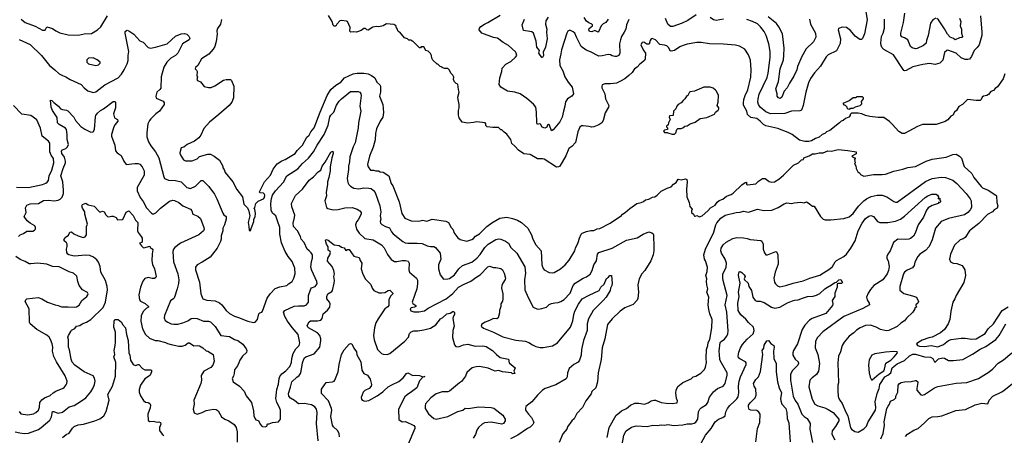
# Model space of a CAD drawing. Extents: x 1678759 to 1859541, y 384609 to 522867.
# Tile 435 of 466: x 1787910 to 1799766, y 493702 to 498707. Entities that reach past the tile are written whole.
import ezdxf

# ---------------------------------------------------------------- set-up
doc = ezdxf.new("R2010")
doc.units = 0

msp = doc.modelspace()

# ---------------------------------------------------------------- linework, layer by layer
at = {"layer": '0CON20XD'}
for points in [[(1798099, 498805), (1798116, 498705), (1798083, 498535), (1798060, 498480), (1798045, 498468), (1798025, 498469), (1797970, 498510), (1797915, 498579), (1797865, 498614), (1797813, 498617), (1797769, 498601), (1797764, 498585), (1797792, 498475), (1797791, 498419), (1797746, 498334), (1797645, 498286), (1797619, 498261), (1797554, 498146), (1797481, 498069), (1797433, 497997), (1797407, 497945), (1797374, 497835), (1797344, 497675), (1797322, 497619), (1797305, 497610), (1797205, 497606), (1797121, 497579), (1796952, 497575), (1796895, 497597), (1796825, 497655), (1796806, 497684), (1796798, 497715), (1796800, 497755), (1796815, 497809), (1796910, 498010), (1796924, 498065), (1796945, 498250), (1796945, 498325), (1796930, 498415), (1796900, 498515), (1796873, 498565), (1796831, 498621), (1796795, 498656), (1796735, 498687), (1796665, 498708)], [(1798940, 498725), (1798903, 498707), (1798876, 498665), (1798850, 498515), (1798828, 498455), (1798825, 498424), (1798793, 498397), (1798715, 498360), (1798695, 498358), (1798658, 498368), (1798635, 498383), (1798605, 498465), (1798565, 498489), (1798531, 498501), (1798521, 498515), (1798518, 498545), (1798550, 498675), (1798569, 498785)], [(1787928, 498715), (1787976, 498675), (1788095, 498631), (1788185, 498582), (1788215, 498583), (1788235, 498622), (1788305, 498601), (1788345, 498572), (1788395, 498550), (1788495, 498526), (1788612, 498522), (1788685, 498537), (1788775, 498541), (1788845, 498584), (1788885, 498622), (1788966, 498755)], [(1790338, 498708), (1790326, 498654), (1790293, 498603), (1790283, 498575), (1790286, 498534), (1790274, 498445), (1790258, 498385), (1790239, 498351), (1790186, 498294), (1790100, 498235), (1790054, 498156), (1790025, 498130), (1790022, 498115), (1790040, 498100), (1790047, 498085), (1790044, 498036), (1790051, 498015), (1790042, 497985), (1790050, 497975), (1790085, 497958), (1790132, 497902), (1790185, 497889), (1790215, 497892), (1790261, 497909), (1790365, 497977), (1790395, 497987), (1790447, 497987), (1790462, 497975), (1790489, 497905), (1790484, 497765), (1790464, 497715), (1790431, 497675), (1790309, 497565), (1790197, 497475), (1790129, 497395), (1790089, 497315), (1790065, 497283), (1790015, 497244), (1789926, 497204), (1789888, 497172), (1789855, 497162), (1789839, 497105), (1789842, 497082), (1789881, 497021), (1789905, 497006), (1789986, 497006), (1790045, 497032), (1790075, 497060), (1790175, 497089), (1790206, 497086), (1790253, 497065), (1790314, 497014), (1790357, 496945), (1790357, 496925), (1790373, 496903), (1790385, 496865), (1790476, 496756), (1790524, 496664), (1790594, 496574), (1790608, 496485), (1790648, 496445), (1790666, 496416), (1790682, 496345), (1790661, 496265), (1790667, 496217)], [(1794765, 497419), (1794695, 497430), (1794673, 497427), (1794655, 497413), (1794631, 497355), (1794601, 497229), (1794558, 497182), (1794522, 497155), (1794484, 497066), (1794414, 496945), (1794398, 496935), (1794375, 496933), (1794225, 497026), (1794205, 497032), (1794145, 497032), (1794055, 497084), (1793982, 497092), (1793914, 497134), (1793873, 497185), (1793835, 497218), (1793822, 497265), (1793775, 497330), (1793742, 497352), (1793715, 497380), (1793702, 497382), (1793675, 497410), (1793605, 497410), (1793538, 497418), (1793523, 497433), (1793522, 497455), (1793513, 497467), (1793415, 497478), (1793375, 497468), (1793305, 497461), (1793238, 497475), (1793203, 497525), (1793194, 497556), (1793194, 497615), (1793203, 497645), (1793203, 497685), (1793188, 497745), (1793187, 497775), (1793202, 497835), (1793192, 497865), (1793185, 497930), (1793165, 497940), (1793145, 497960), (1793132, 497985), (1793138, 498015), (1793125, 498040), (1793100, 498065), (1793085, 498100), (1793065, 498120), (1793025, 498118), (1792995, 498130), (1792985, 498140), (1792972, 498142), (1792945, 498170), (1792935, 498170), (1792885, 498220), (1792872, 498245), (1792870, 498275), (1792855, 498300), (1792827, 498327), (1792800, 498335), (1792775, 498380), (1792745, 498380), (1792735, 498370), (1792725, 498370), (1792645, 498450), (1792635, 498450), (1792625, 498460), (1792595, 498460), (1792578, 498478), (1792545, 498490), (1792488, 498558), (1792475, 498560), (1792462, 498572), (1792460, 498595), (1792448, 498608), (1792438, 498638), (1792425, 498640), (1792415, 498650), (1792325, 498658), (1792287, 498633), (1792235, 498622), (1792205, 498627), (1792163, 498617), (1792105, 498583), (1792090, 498585), (1792072, 498602), (1792055, 498602), (1792022, 498578), (1791965, 498558), (1791935, 498562), (1791898, 498558), (1791885, 498570), (1791888, 498615), (1791856, 498685), (1791845, 498690), (1791785, 498699), (1791766, 498694), (1791727, 498655), (1791715, 498630), (1791698, 498628), (1791685, 498640), (1791674, 498685), (1791629, 498759)], [(1795245, 498708), (1795216, 498645), (1795208, 498595), (1795189, 498555), (1795155, 498506), (1795143, 498465), (1795133, 498415), (1795136, 498304), (1795125, 498274), (1795097, 498263), (1795075, 498263), (1795045, 498271), (1795022, 498285), (1794995, 498288), (1794925, 498271), (1794885, 498269), (1794782, 498322), (1794732, 498342), (1794672, 498385), (1794614, 498495), (1794596, 498545), (1794575, 498562), (1794535, 498580), (1794511, 498569), (1794497, 498545), (1794435, 498345), (1794425, 498295), (1794408, 498225), (1794415, 498155), (1794450, 498090), (1794475, 498021), (1794514, 497955), (1794561, 497895), (1794578, 497815), (1794557, 497785), (1794504, 497756), (1794481, 497719), (1794475, 497665), (1794456, 497606), (1794442, 497535), (1794415, 497479), (1794335, 497379), (1794315, 497368), (1794288, 497435), (1794278, 497445), (1794265, 497437), (1794257, 497413), (1794235, 497400), (1794202, 497412), (1794179, 497449), (1794165, 497451), (1794145, 497443), (1794136, 497466), (1794134, 497595), (1794123, 497655), (1794098, 497688), (1794015, 497757), (1793935, 497813), (1793872, 497835), (1793785, 497845), (1793705, 497896), (1793682, 497925), (1793690, 498005), (1793717, 498085), (1793719, 498125), (1793765, 498170), (1793825, 498204), (1793880, 498255), (1793894, 498275), (1793889, 498305), (1793880, 498320), (1793795, 498396), (1793732, 498432), (1793665, 498483), (1793615, 498492), (1793476, 498546), (1793444, 498585), (1793446, 498605), (1793464, 498625), (1793505, 498655), (1793545, 498672), (1793695, 498763)], [(1794272, 498738), (1794246, 498695), (1794242, 498652), (1794256, 498595), (1794253, 498555), (1794263, 498475), (1794242, 498375), (1794214, 498315), (1794216, 498275), (1794205, 498250), (1794195, 498250), (1794161, 498305), (1794167, 498335), (1794136, 498375), (1794128, 498448), (1794095, 498546), (1794075, 498561), (1793976, 498576), (1793961, 498645), (1793989, 498715)], [(1794996, 498715), (1794968, 498672), (1794934, 498656), (1794911, 498635), (1794885, 498568), (1794875, 498559), (1794835, 498576), (1794800, 498560), (1794769, 498565), (1794761, 498585), (1794765, 498603), (1794805, 498632), (1794808, 498645), (1794800, 498655), (1794761, 498671), (1794735, 498689), (1794705, 498732)], [(1796055, 498764), (1795955, 498699), (1795885, 498664), (1795775, 498627), (1795745, 498624), (1795715, 498654), (1795685, 498720)], [(1796385, 498712), (1796297, 498697), (1796265, 498705), (1796225, 498735)], [(1797420, 498715), (1797433, 498655), (1797494, 498545), (1797497, 498495), (1797469, 498441), (1797379, 498355), (1797328, 498265), (1797277, 498145), (1797268, 498102), (1797233, 498027), (1797178, 497942), (1797149, 497885), (1797113, 497845), (1797085, 497773), (1797065, 497758), (1797045, 497768), (1797030, 497785), (1797030, 497815), (1797014, 497875), (1797048, 497962), (1797067, 498115), (1797105, 498225), (1797112, 498275), (1797115, 498365), (1797095, 498535), (1797052, 498622), (1797021, 498661), (1796922, 498742)], [(1799477, 498755), (1799497, 498557), (1799496, 498515), (1799463, 498405), (1799439, 498371), (1799402, 498338), (1799371, 498265), (1799347, 498233), (1799325, 498226), (1799295, 498226), (1799245, 498249), (1799185, 498304), (1799085, 498342), (1799072, 498338), (1799047, 498313), (1799025, 498218), (1798988, 498182), (1798935, 498168), (1798865, 498180), (1798785, 498168), (1798665, 498138), (1798585, 498096), (1798565, 498091), (1798556, 498096), (1798433, 498283), (1798315, 498348), (1798295, 498370), (1798283, 498395), (1798277, 498425), (1798288, 498505), (1798308, 498545), (1798323, 498605), (1798324, 498715)], [(1799225, 498727), (1799241, 498685), (1799234, 498635), (1799250, 498595), (1799249, 498545), (1799261, 498505), (1799255, 498492), (1799225, 498489), (1799175, 498464), (1799155, 498481), (1799115, 498498), (1799082, 498532), (1799045, 498598), (1798973, 498705), (1798955, 498722)], [(1787905, 498469), (1788035, 498409), (1788173, 498275), (1788268, 498155), (1788334, 498105), (1788385, 498056), (1788425, 498034), (1788465, 498021), (1788519, 497985), (1788650, 497925), (1788685, 497886), (1788730, 497850), (1788795, 497830), (1788825, 497840), (1788935, 497923), (1789097, 498005), (1789135, 498052), (1789166, 498105), (1789203, 498175), (1789216, 498215), (1789214, 498275), (1789224, 498325), (1789178, 498545), (1789181, 498565), (1789195, 498577), (1789205, 498581), (1789224, 498575), (1789284, 498534), (1789355, 498451), (1789395, 498437), (1789455, 498374), (1789486, 498366), (1789545, 498378), (1789685, 498418), (1789785, 498509), (1789854, 498536), (1789895, 498539), (1789922, 498532), (1789948, 498508), (1789960, 498485), (1789950, 498465), (1789871, 498415), (1789815, 498305), (1789785, 498276), (1789730, 498245), (1789683, 498195), (1789644, 498135), (1789615, 498020), (1789608, 497882), (1789599, 497865), (1789560, 497835), (1789548, 497785), (1789555, 497764), (1789636, 497726), (1789649, 497705), (1789650, 497685), (1789594, 497605), (1789551, 497575), (1789488, 497512), (1789471, 497495), (1789454, 497455), (1789439, 497345), (1789441, 497295), (1789462, 497235), (1789488, 497188), (1789547, 497115), (1789587, 497045), (1789644, 496814), (1789654, 496795), (1789703, 496773), (1789785, 496772), (1789855, 496755), (1789922, 496685), (1789965, 496673), (1790025, 496701), (1790095, 496770), (1790115, 496770), (1790188, 496698), (1790254, 496605), (1790285, 496549), (1790355, 496377), (1790367, 496357), (1790394, 496335), (1790397, 496305), (1790376, 496235), (1790356, 496195), (1790356, 496165), (1790336, 496105), (1790334, 496065), (1790326, 496035), (1790289, 495955), (1790202, 495848), (1790105, 495786), (1790045, 495755), (1790028, 495725), (1790028, 495695), (1790073, 495545), (1790090, 495405), (1790114, 495345), (1790165, 495328), (1790265, 495320), (1790315, 495297), (1790345, 495274), (1790397, 495205), (1790438, 495168), (1790495, 495136), (1790545, 495119), (1790655, 495076), (1790725, 495061), (1790747, 495063), (1790774, 495095), (1790789, 495165), (1790803, 495177), (1790825, 495184), (1790833, 495197), (1790890, 495355), (1790925, 495405), (1790985, 495469), (1791042, 495488), (1791128, 495505), (1791145, 495528), (1791190, 495555), (1791210, 495595), (1791225, 495645), (1791224, 495715), (1791191, 495795), (1791142, 495855), (1791105, 495915), (1791061, 496021), (1791043, 496125), (1791042, 496205), (1791014, 496285), (1790994, 496345), (1790955, 496376), (1790939, 496415), (1790934, 496495), (1790940, 496555), (1790955, 496593), (1790989, 496645), (1791088, 496752), (1791125, 496826), (1791257, 496913), (1791316, 496975), (1791389, 497041), (1791446, 497114), (1791490, 497195), (1791574, 497326), (1791623, 497435), (1791645, 497538), (1791655, 497557), (1791692, 497595), (1791725, 497678), (1791755, 497725), (1791783, 497755), (1791895, 497841), (1791985, 497843), (1792004, 497835), (1792016, 497815), (1792022, 497795), (1792007, 497665), (1792017, 497605), (1791989, 497465), (1791987, 497405), (1791951, 497225), (1791925, 497175), (1791887, 497055), (1791883, 496995), (1791867, 496945), (1791868, 496905), (1791854, 496795), (1791862, 496745), (1791873, 496723), (1791893, 496703), (1791935, 496679), (1791995, 496669), (1792052, 496682), (1792115, 496679), (1792143, 496673), (1792172, 496652)], [(1799772, 498055), (1799752, 497995), (1799685, 497897), (1799655, 497878), (1799635, 497856), (1799605, 497841), (1799577, 497805), (1799555, 497794), (1799515, 497786), (1799498, 497775), (1799487, 497745), (1799475, 497734), (1799425, 497734), (1799324, 497746), (1799261, 497685), (1799220, 497660), (1799189, 497615), (1799166, 497595), (1799145, 497557), (1799123, 497545), (1799085, 497501), (1799055, 497481), (1798946, 497446), (1798780, 497445), (1798720, 497420), (1798565, 497337), (1798535, 497338), (1798495, 497362), (1798415, 497448), (1798385, 497480), (1798315, 497530), (1798245, 497529), (1798145, 497540), (1798095, 497552), (1798052, 497572), (1798005, 497580), (1797925, 497580), (1797910, 497565), (1797910, 497555), (1797895, 497532), (1797853, 497517), (1797825, 497492), (1797800, 497485), (1797782, 497465), (1797665, 497373), (1797624, 497356), (1797604, 497336), (1797572, 497325), (1797535, 497292), (1797492, 497278), (1797442, 497248), (1797411, 497239), (1797365, 497239), (1797298, 497255), (1797210, 497325), (1797165, 497349), (1797037, 497397), (1796895, 497429), (1796865, 497445), (1796827, 497485), (1796785, 497516), (1796715, 497528), (1796675, 497565), (1796664, 497605), (1796627, 497677), (1796624, 497706), (1796630, 497745), (1796645, 497796), (1796676, 497864), (1796712, 498015), (1796717, 498105), (1796710, 498220), (1796684, 498285), (1796642, 498352), (1796579, 498389), (1796529, 498399), (1796385, 498414), (1796215, 498418), (1796115, 498431), (1796065, 498431), (1795945, 498411), (1795885, 498392), (1795858, 498382), (1795795, 498338), (1795755, 498329), (1795743, 498333), (1795725, 498367), (1795701, 498391), (1795675, 498401), (1795618, 498408), (1795565, 498463), (1795525, 498480), (1795515, 498478), (1795502, 498458), (1795489, 498411), (1795462, 498412), (1795425, 498437), (1795407, 498433), (1795390, 498405), (1795419, 498345), (1795446, 498306), (1795441, 498235), (1795432, 498215), (1795375, 498173), (1795345, 498137), (1795314, 498116), (1795285, 498073), (1795245, 498037), (1795195, 497996), (1795145, 497966), (1795095, 497944), (1795025, 497936), (1794955, 497936), (1794925, 497922), (1794918, 497905), (1794920, 497885), (1794956, 497816), (1794964, 497755), (1795002, 497675), (1794999, 497655), (1794959, 497585), (1794936, 497495), (1794918, 497465), (1794885, 497440), (1794825, 497418), (1794795, 497414), (1794765, 497419)], [(1788825, 498154), (1788858, 498165), (1788880, 498185), (1788878, 498195), (1788842, 498225), (1788795, 498249), (1788740, 498245), (1788717, 498225), (1788719, 498195), (1788738, 498175), (1788825, 498154)], [(1790667, 496217), (1790674, 496174), (1790685, 496160), (1790730, 496275), (1790730, 496305), (1790747, 496333), (1790750, 496375), (1790740, 496425), (1790730, 496435), (1790740, 496445), (1790752, 496495), (1790780, 496520), (1790845, 496551), (1790857, 496565), (1790861, 496595), (1790855, 496609), (1790844, 496616), (1790803, 496623), (1790798, 496635), (1790856, 496755), (1790929, 496835), (1790962, 496908), (1791010, 496970), (1791065, 497009), (1791105, 497024), (1791225, 497097), (1791250, 497131), (1791315, 497195), (1791369, 497291), (1791395, 497316), (1791416, 497355), (1791454, 497405), (1791528, 497592), (1791613, 497795), (1791655, 497866), (1791715, 497919), (1791775, 497955), (1791822, 498008), (1791925, 498056), (1791975, 498065), (1792055, 498064), (1792104, 498054), (1792144, 498035), (1792185, 498006), (1792211, 497955), (1792245, 497922), (1792254, 497905), (1792255, 497835), (1792244, 497785), (1792284, 497685), (1792291, 497591), (1792282, 497535), (1792249, 497485), (1792207, 497393), (1792193, 497335), (1792191, 497261), (1792165, 497170), (1792121, 497065), (1792099, 496965), (1792106, 496935), (1792135, 496893), (1792175, 496896), (1792195, 496887), (1792230, 496885), (1792250, 496875), (1792285, 496872), (1792354, 496825), (1792382, 496735), (1792401, 496705), (1792481, 496515), (1792512, 496375), (1792548, 496318), (1792625, 496284), (1792715, 496282), (1792765, 496291), (1792812, 496282), (1792875, 496304), (1793041, 496281), (1793075, 496263), (1793104, 496205), (1793124, 496184), (1793132, 496165), (1793139, 496145), (1793185, 496080), (1793215, 496060), (1793295, 496040), (1793355, 496059), (1793375, 496072), (1793400, 496100), (1793445, 496130), (1793535, 496216), (1793595, 496260), (1793693, 496315), (1793775, 496329), (1793845, 496314), (1793905, 496292), (1793954, 496265), (1794028, 496195), (1794073, 496115), (1794087, 496065), (1794125, 495995), (1794187, 495925), (1794196, 495755), (1794211, 495711), (1794225, 495696), (1794285, 495662), (1794322, 495658), (1794345, 495664), (1794421, 495705), (1794476, 495754), (1794527, 495813), (1794595, 495922), (1794602, 495955), (1794636, 496025), (1794649, 496075), (1794672, 496125), (1794683, 496137), (1794733, 496157), (1794785, 496169), (1794825, 496170), (1794865, 496190), (1794895, 496194), (1795018, 496255), (1795155, 496347), (1795168, 496365), (1795202, 496385), (1795255, 496433), (1795342, 496495), (1795395, 496506), (1795422, 496518), (1795445, 496538), (1795484, 496546), (1795530, 496570), (1795556, 496574), (1795586, 496594), (1795635, 496644), (1795705, 496680), (1795755, 496693), (1795783, 496725), (1795814, 496746), (1795840, 496785), (1795875, 496777), (1795925, 496792), (1795943, 496783), (1795948, 496755), (1795937, 496665), (1795942, 496572), (1795972, 496505), (1795978, 496458), (1796008, 496425), (1795998, 496405), (1796000, 496385), (1796022, 496365), (1796035, 496342), (1796045, 496340), (1796065, 496348), (1796095, 496334), (1796126, 496344), (1796195, 496406), (1796227, 496443), (1796286, 496474), (1796310, 496510), (1796332, 496528), (1796375, 496546), (1796419, 496581), (1796475, 496600), (1796502, 496618), (1796605, 496720), (1796645, 496748), (1796660, 496750), (1796662, 496725), (1796675, 496717), (1796775, 496729), (1796806, 496764), (1796855, 496796), (1796885, 496794), (1796935, 496759), (1796965, 496751), (1796997, 496755), (1797052, 496788), (1797107, 496833), (1797229, 496955), (1797286, 496985), (1797325, 497018), (1797346, 497024), (1797352, 497045), (1797414, 497066), (1797455, 497091), (1797490, 497090), (1797537, 497103), (1797585, 497102), (1797642, 497128), (1797685, 497124), (1797765, 497142), (1797882, 497132), (1797980, 497115), (1797980, 497090), (1797928, 497065), (1797955, 497048), (1797970, 497045), (1797970, 497035), (1797960, 497025), (1797968, 496985), (1797962, 496975), (1797977, 496947), (1797980, 496915), (1798000, 496875), (1798025, 496858), (1798035, 496842), (1798075, 496822), (1798192, 496842), (1798295, 496841), (1798335, 496848), (1798435, 496882), (1798544, 496906), (1798605, 496926), (1798695, 496938), (1798721, 496951), (1798825, 497003), (1798895, 497029), (1799065, 497050), (1799145, 497084), (1799185, 497086), (1799225, 497064), (1799250, 497040), (1799281, 496941), (1799374, 496855), (1799397, 496805), (1799485, 496700), (1799505, 496683), (1799573, 496653), (1799664, 496595), (1799671, 496585), (1799677, 496507), (1799689, 496465), (1799680, 496439), (1799645, 496416), (1799625, 496394), (1799565, 496361), (1799459, 496251), (1799365, 496180), (1799347, 496163), (1799294, 496085), (1799271, 496069), (1799235, 496056), (1799167, 495993), (1799116, 495884), (1799107, 495825), (1799119, 495789), (1799150, 495775), (1799195, 495770), (1799258, 495748), (1799290, 495695), (1799299, 495625), (1799277, 495544), (1799186, 495384), (1799171, 495345), (1799147, 495305), (1799122, 495195), (1799108, 495095), (1799090, 495045), (1799046, 494974), (1798996, 494935), (1798897, 494883), (1798855, 494876), (1798775, 494848), (1798738, 494825), (1798708, 494805), (1798722, 494785), (1798745, 494775), (1798805, 494770), (1798885, 494785), (1798965, 494769), (1799035, 494794), (1799095, 494843), (1799125, 494856), (1799245, 494870), (1799295, 494871), (1799375, 494858), (1799426, 494865), (1799535, 494929), (1799570, 494985), (1799635, 495043), (1799741, 495205), (1799811, 495249)], [(1795768, 497328), (1795795, 497330), (1795812, 497345), (1795822, 497385), (1795835, 497398), (1795875, 497397), (1795896, 497404), (1795920, 497425), (1795945, 497428), (1795985, 497452), (1796045, 497473), (1796105, 497517), (1796185, 497530), (1796275, 497568), (1796290, 497595), (1796322, 497618), (1796330, 497635), (1796330, 497645), (1796307, 497675), (1796319, 497715), (1796323, 497795), (1796302, 497845), (1796290, 497860), (1796261, 497881), (1796225, 497893), (1796146, 497896), (1796034, 497846), (1795985, 497840), (1795975, 497833), (1795956, 497794), (1795941, 497789), (1795920, 497755), (1795898, 497735), (1795876, 497704), (1795840, 497685), (1795824, 497666), (1795812, 497635), (1795783, 497607), (1795778, 497552), (1795735, 497550), (1795732, 497535), (1795742, 497505), (1795722, 497465), (1795718, 497442), (1795700, 497425), (1795700, 497415), (1795710, 497405), (1795710, 497385), (1795675, 497378), (1795660, 497365), (1795675, 497350), (1795705, 497350), (1795713, 497343), (1795768, 497328)], [(1787897, 496097), (1787915, 496117), (1787957, 496133), (1787995, 496159), (1788069, 496161), (1788089, 496171), (1788100, 496185), (1788102, 496205), (1788094, 496224), (1788035, 496257), (1787999, 496285), (1787964, 496335), (1787986, 496385), (1787980, 496440), (1787996, 496474), (1788035, 496491), (1788135, 496494), (1788195, 496528), (1788255, 496532), (1788323, 496527), (1788372, 496535), (1788396, 496545), (1788421, 496569), (1788438, 496612), (1788438, 496655), (1788428, 496755), (1788405, 496825), (1788432, 496915), (1788461, 496985), (1788462, 497005), (1788450, 497050), (1788417, 497095), (1788412, 497125), (1788425, 497141), (1788465, 497156), (1788487, 497175), (1788496, 497205), (1788481, 497265), (1788483, 497325), (1788472, 497385), (1788461, 497401), (1788384, 497444), (1788367, 497465), (1788360, 497530), (1788306, 497615), (1788289, 497655), (1788280, 497740), (1788296, 497736), (1788319, 497709), (1788376, 497665), (1788403, 497633), (1788425, 497624), (1788475, 497618), (1788489, 497609), (1788561, 497535), (1788582, 497495), (1788645, 497420), (1788695, 497388), (1788765, 497354), (1788795, 497357), (1788812, 497385), (1788822, 497538), (1788827, 497555), (1788845, 497580), (1788883, 497615), (1788917, 497633), (1789035, 497722), (1789055, 497722), (1789062, 497715), (1789064, 497664), (1789064, 497645), (1789040, 497575), (1789050, 497525), (1789086, 497506), (1789090, 497485), (1789059, 497445), (1789045, 497415), (1789015, 497325), (1789015, 497305), (1789054, 497195), (1789065, 497128), (1789084, 497104), (1789130, 497070), (1789162, 497005), (1789193, 496965), (1789295, 496977), (1789335, 496975), (1789355, 496966), (1789386, 496935), (1789407, 496885), (1789408, 496835), (1789326, 496685), (1789324, 496645), (1789361, 496565), (1789396, 496516), (1789435, 496440), (1789495, 496376), (1789509, 496369), (1789525, 496368), (1789550, 496380), (1789605, 496437), (1789715, 496520), (1789755, 496533), (1789775, 496529), (1789825, 496505), (1789875, 496467), (1789967, 496425), (1789983, 496405), (1789995, 496364), (1790055, 496341), (1790085, 496314), (1790129, 496205), (1790131, 496185), (1790122, 496165), (1790065, 496116), (1789845, 496016), (1789778, 495965), (1789762, 495945), (1789755, 495915), (1789760, 495790), (1789812, 495645), (1789824, 495575), (1789820, 495530), (1789804, 495464), (1789774, 495366), (1789765, 495351), (1789725, 495322), (1789654, 495145), (1789648, 495115), (1789661, 495085), (1789693, 495063), (1789735, 495045), (1789765, 495039), (1789815, 495042), (1789875, 495058), (1789935, 495082), (1789975, 495108), (1790005, 495113), (1790045, 495108), (1790125, 495076), (1790185, 495077), (1790207, 495067), (1790262, 495012), (1790333, 494904), (1790435, 494892), (1790495, 494857), (1790535, 494844), (1790598, 494798), (1790638, 494745), (1790646, 494725), (1790640, 494700), (1790594, 494655), (1790562, 494608), (1790547, 494573), (1790531, 494539), (1790495, 494490), (1790494, 494445), (1790486, 494414), (1790468, 494385), (1790480, 494345), (1790555, 494295), (1790612, 494235), (1790635, 494179), (1790700, 494095), (1790726, 493996), (1790731, 493935), (1790745, 493900), (1790755, 493887), (1790785, 493882), (1790806, 493835), (1790825, 493813), (1790835, 493807), (1790866, 493804), (1790885, 493812), (1790895, 493840), (1790915, 493840), (1790954, 493856), (1791025, 493863), (1791050, 493895), (1791050, 494005), (1791036, 494045), (1791007, 494097), (1790995, 494145), (1791006, 494254), (1791025, 494317), (1791033, 494385), (1791042, 494408), (1791067, 494443), (1791113, 494477), (1791161, 494529), (1791181, 494579), (1791185, 494625), (1791203, 494687), (1791236, 494745), (1791274, 494785), (1791283, 494815), (1791261, 494915), (1791190, 495000), (1791136, 495076), (1791103, 495133), (1791088, 495185), (1791103, 495205), (1791214, 495256), (1791265, 495263), (1791335, 495260), (1791365, 495274), (1791389, 495305), (1791388, 495385), (1791414, 495466), (1791425, 495478), (1791466, 495495), (1791492, 495525), (1791489, 495555), (1791427, 495687), (1791417, 495725), (1791424, 495796), (1791437, 495835), (1791436, 495874), (1791421, 495901), (1791395, 495925), (1791373, 495945), (1791335, 496023), (1791299, 496065), (1791292, 496095), (1791253, 496165), (1791208, 496218), (1791201, 496255), (1791220, 496325), (1791221, 496355), (1791185, 496455), (1791182, 496495), (1791232, 496588), (1791315, 496665), (1791397, 496773), (1791447, 496813), (1791505, 496875), (1791535, 496896), (1791550, 496945), (1791588, 496992), (1791655, 497112), (1791682, 497122), (1791686, 497096), (1791670, 497045), (1791649, 496935), (1791648, 496885)], [(1797905, 497630), (1797915, 497640), (1797945, 497640), (1797973, 497657), (1798028, 497672), (1798050, 497695), (1798048, 497722), (1798070, 497755), (1798070, 497765), (1798058, 497778), (1797995, 497780), (1797972, 497768), (1797945, 497768), (1797898, 497732), (1797822, 497698), (1797835, 497680), (1797848, 497678), (1797868, 497658), (1797870, 497645), (1797880, 497635), (1797905, 497630)], [(1787871, 496691), (1788015, 496687), (1788185, 496723), (1788225, 496739), (1788241, 496749), (1788258, 496772), (1788263, 496825), (1788295, 496895), (1788320, 496985), (1788315, 497035), (1788289, 497075), (1788273, 497115), (1788272, 497222), (1788255, 497246), (1788182, 497305), (1788162, 497402), (1788115, 497502), (1788045, 497553), (1787935, 497571), (1787835, 497674)], [(1791648, 496885), (1791632, 496805), (1791615, 496755), (1791616, 496725), (1791601, 496625), (1791603, 496585), (1791586, 496525), (1791605, 496444), (1791622, 496432), (1791685, 496417), (1791745, 496421), (1791825, 496441), (1791914, 496444), (1791974, 496424), (1792004, 496404), (1792022, 496385), (1792021, 496365), (1791985, 496296), (1791965, 496273), (1791953, 496235), (1791967, 496185), (1791999, 496135), (1792065, 496073), (1792165, 496054), (1792265, 495994), (1792299, 495959), (1792339, 495879), (1792381, 495821), (1792423, 495793), (1792452, 495795), (1792515, 495808), (1792555, 495808), (1792588, 495798), (1792599, 495775), (1792594, 495695), (1792604, 495665), (1792686, 495595), (1792699, 495569), (1792701, 495525), (1792691, 495465), (1792636, 495305), (1792645, 495288), (1792678, 495265), (1792678, 495255), (1792665, 495244), (1792622, 495235), (1792613, 495223), (1792621, 495201), (1792655, 495190), (1792715, 495187), (1792785, 495200), (1792827, 495233), (1793045, 495345), (1793125, 495409), (1793195, 495484), (1793255, 495519), (1793341, 495559), (1793415, 495609), (1793454, 495636), (1793545, 495731), (1793565, 495738), (1793615, 495722), (1793645, 495724), (1793705, 495711), (1793722, 495695), (1793744, 495655), (1793759, 495595), (1793755, 495577), (1793726, 495535), (1793716, 495505), (1793713, 495475), (1793728, 495405), (1793727, 495345), (1793722, 495318), (1793702, 495285), (1793702, 495255), (1793686, 495205), (1793686, 495175), (1793670, 495115), (1793655, 495104), (1793615, 495110), (1793565, 495083), (1793514, 495066), (1793475, 495042), (1793468, 495015), (1793495, 494993), (1793615, 494945), (1793728, 494888), (1793885, 494849), (1793997, 494836), (1794041, 494821), (1794085, 494792), (1794125, 494772), (1794175, 494760), (1794212, 494758), (1794325, 494781), (1794384, 494816), (1794542, 495005), (1794569, 495081), (1794581, 495155), (1794596, 495196), (1794639, 495281), (1794681, 495345), (1794765, 495391), (1794886, 495444), (1794909, 495485), (1794947, 495523), (1794975, 495592), (1795000, 495605), (1795014, 495626), (1795036, 495625), (1795044, 495535), (1795041, 495505), (1795024, 495475), (1795021, 495445), (1794972, 495365), (1794936, 495325), (1794816, 495205), (1794759, 495105), (1794744, 495046), (1794741, 494965), (1794700, 494845), (1794676, 494735), (1794671, 494665), (1794651, 494605), (1794635, 494584), (1794581, 494555), (1794526, 494505), (1794504, 494455), (1794501, 494405), (1794489, 494381), (1794365, 494310), (1794236, 494264), (1794206, 494245), (1794144, 494186), (1794075, 494104), (1794005, 494049), (1793999, 494025), (1794001, 494005), (1794038, 493955), (1794071, 493915), (1794094, 493875), (1794099, 493855), (1794090, 493830), (1794055, 493798), (1794025, 493784), (1793908, 493702), (1793819, 493661)], [(1794984, 493675), (1795006, 493795), (1795091, 493945), (1795125, 493967), (1795155, 493996), (1795217, 494023), (1795265, 494066), (1795315, 494087), (1795365, 494090), (1795435, 494078), (1795479, 494091), (1795515, 494117), (1795545, 494126), (1795565, 494124), (1795635, 494096), (1795695, 494088), (1795765, 494084), (1795825, 494094), (1795829, 494115), (1795819, 494145), (1795810, 494215), (1795814, 494246), (1795835, 494290), (1795894, 494336), (1795995, 494380), (1796020, 494405), (1796050, 494415), (1796111, 494449), (1796156, 494494), (1796169, 494521), (1796180, 494580), (1796175, 494625), (1796180, 494735), (1796197, 494783), (1796201, 494819), (1796220, 494855), (1796242, 494998), (1796248, 495095), (1796219, 495165), (1796206, 495216), (1796200, 495275), (1796206, 495365), (1796185, 495425), (1796196, 495465), (1796183, 495515), (1796178, 495555), (1796182, 495585), (1796171, 495625), (1796189, 495675), (1796193, 495725), (1796169, 495805), (1796154, 495825), (1796149, 495875), (1796166, 495945), (1796220, 496050), (1796264, 496136), (1796291, 496235), (1796305, 496261), (1796353, 496317), (1796405, 496354), (1796535, 496386), (1796585, 496389), (1796625, 496401), (1796685, 496390), (1796795, 496424), (1796869, 496409), (1796965, 496414), (1797043, 496447), (1797115, 496491), (1797145, 496501), (1797205, 496492), (1797235, 496503), (1797315, 496510), (1797355, 496501), (1797385, 496512), (1797405, 496502), (1797455, 496460), (1797475, 496460), (1797552, 496335), (1797584, 496304), (1797607, 496297), (1797675, 496296), (1797835, 496313), (1797896, 496334), (1797944, 496375), (1798009, 496461), (1798075, 496524), (1798105, 496549), (1798163, 496577), (1798235, 496594), (1798295, 496592), (1798352, 496572), (1798435, 496518), (1798455, 496510), (1798475, 496511), (1798815, 496758), (1798895, 496796), (1799005, 496812), (1799057, 496807), (1799145, 496774), (1799194, 496735), (1799305, 496614), (1799355, 496549), (1799366, 496526), (1799369, 496445), (1799355, 496416), (1799325, 496384), (1799285, 496357), (1799095, 496314), (1799005, 496276), (1798937, 496195), (1798897, 496055), (1798861, 495975), (1798815, 495929), (1798747, 495883), (1798724, 495856), (1798689, 495785), (1798679, 495745), (1798661, 495719), (1798595, 495692), (1798565, 495668), (1798553, 495647), (1798508, 495495), (1798508, 495448), (1798555, 495408), (1798662, 495382), (1798707, 495365), (1798731, 495315), (1798725, 495292), (1798702, 495275), (1798700, 495265), (1798710, 495245), (1798690, 495235), (1798690, 495225), (1798666, 495184), (1798588, 495112), (1798565, 495079), (1798518, 495052), (1798475, 495014), (1798375, 494964), (1798345, 494959), (1798275, 494974), (1798223, 495003), (1798155, 495030), (1798095, 495026), (1798032, 494998), (1797985, 494968), (1797955, 494934), (1797898, 494895), (1797838, 494825), (1797814, 494785), (1797792, 494708), (1797768, 494655), (1797761, 494575), (1797770, 494335), (1797762, 494305), (1797762, 494235), (1797764, 494175), (1797771, 494155), (1797784, 494125), (1797814, 494084), (1797859, 493979), (1797880, 493935), (1797913, 493793), (1797925, 493777), (1797965, 493749), (1798005, 493741), (1798075, 493778), (1798105, 493811), (1798126, 493865), (1798213, 494005), (1798217, 494035), (1798212, 494105), (1798233, 494205), (1798259, 494265), (1798268, 494315), (1798328, 494405), (1798365, 494425), (1798401, 494455), (1798414, 494516), (1798475, 494562), (1798565, 494603), (1798625, 494659), (1798665, 494679), (1798695, 494678), (1798805, 494648), (1798875, 494644), (1798904, 494625), (1798925, 494587), (1798935, 494584), (1798975, 494624), (1799025, 494634), (1799045, 494632), (1799095, 494603), (1799155, 494601), (1799265, 494614), (1799383, 494677), (1799475, 494739), (1799545, 494771), (1799665, 494854), (1799705, 494902), (1799783, 495045)], [(1792172, 496652), (1792189, 496625), (1792247, 496465), (1792258, 496395), (1792252, 496345), (1792257, 496305), (1792251, 496275), (1792256, 496255), (1792271, 496241), (1792315, 496215), (1792362, 496202), (1792385, 496154), (1792405, 496130), (1792525, 496035), (1792551, 496021), (1792585, 496015), (1792695, 496016), (1792755, 496011), (1792815, 495984), (1792855, 495976), (1792895, 495977), (1792918, 495965), (1792974, 495895), (1792979, 495825), (1792951, 495755), (1792951, 495705), (1792972, 495635), (1793014, 495584), (1793066, 495586), (1793085, 495592), (1793144, 495635), (1793199, 495705), (1793243, 495747), (1793355, 495786), (1793415, 495835), (1793455, 495881), (1793510, 495965), (1793550, 496005), (1793645, 496058), (1793675, 496066), (1793705, 496064), (1793761, 496041), (1793794, 496015), (1793822, 495965), (1793894, 495894), (1793991, 495731), (1793999, 495655), (1793989, 495575), (1793993, 495453), (1794031, 495361), (1794093, 495245), (1794135, 495223), (1794155, 495220), (1794195, 495227), (1794254, 495246), (1794285, 495276), (1794315, 495288), (1794355, 495299), (1794395, 495301), (1794425, 495312), (1794465, 495338), (1794537, 495415), (1794576, 495504), (1794599, 495535), (1794695, 495595), (1794735, 495609), (1794777, 495643), (1794802, 495685), (1794825, 495755), (1794854, 495805), (1794868, 495882), (1794885, 495904), (1795045, 495956), (1795215, 496050), (1795345, 496082), (1795417, 496125), (1795485, 496152), (1795520, 496140), (1795537, 496127), (1795541, 496115), (1795547, 495965), (1795547, 495923), (1795538, 495875), (1795509, 495805), (1795436, 495685), (1795403, 495647), (1795369, 495585), (1795354, 495515), (1795360, 495425), (1795352, 495348), (1795345, 495331), (1795295, 495279), (1795195, 495238), (1795141, 495195), (1795044, 495105), (1794989, 495035), (1794956, 494864), (1794924, 494755), (1794911, 494615), (1794876, 494455), (1794869, 494345), (1794846, 494275), (1794800, 494230), (1794789, 494201), (1794725, 494118), (1794685, 494038), (1794620, 493965), (1794588, 493902), (1794557, 493875), (1794507, 493805), (1794497, 493775), (1794450, 493720), (1794404, 493615)], [(1795160, 493565), (1795185, 493705), (1795213, 493757), (1795275, 493801), (1795334, 493814), (1795465, 493809), (1795535, 493822), (1795585, 493818), (1795635, 493828), (1795675, 493824), (1795715, 493833), (1795785, 493821), (1795895, 493827), (1795945, 493838), (1796005, 493841), (1796032, 493848), (1796050, 493860), (1796077, 493895), (1796084, 493985), (1796100, 494015), (1796115, 494031), (1796179, 494071), (1796194, 494095), (1796215, 494160), (1796264, 494226), (1796313, 494267), (1796379, 494295), (1796404, 494326), (1796427, 494425), (1796427, 494455), (1796350, 494595), (1796342, 494615), (1796335, 494675), (1796333, 494717), (1796345, 494819), (1796357, 494833), (1796395, 494858), (1796423, 494895), (1796438, 494925), (1796442, 494955), (1796425, 495185), (1796403, 495275), (1796430, 495385), (1796379, 495565), (1796375, 495595), (1796377, 495645), (1796416, 495724), (1796419, 495775), (1796404, 495825), (1796360, 495895), (1796354, 495925), (1796356, 495955), (1796380, 495995), (1796415, 496029), (1796495, 496070), (1796545, 496084), (1796625, 496082), (1796671, 496071), (1796705, 496061), (1796835, 496046), (1796845, 496040), (1796861, 496005), (1796862, 495945), (1796879, 495899), (1796896, 495876), (1796915, 495874), (1797015, 495917), (1797028, 495908), (1797039, 495875), (1797042, 495762), (1797006, 495665), (1796989, 495595), (1797000, 495545), (1797011, 495525), (1797035, 495501), (1797061, 495491), (1797135, 495504), (1797225, 495534), (1797345, 495561), (1797425, 495596), (1797545, 495632), (1797666, 495705), (1797695, 495736), (1797728, 495792), (1797745, 495809), (1797832, 495855), (1797864, 495885), (1797916, 495955), (1797969, 496045), (1798005, 496165), (1798054, 496256), (1798095, 496311), (1798135, 496342), (1798157, 496347), (1798190, 496335), (1798238, 496278), (1798265, 496266), (1798365, 496264), (1798455, 496281), (1798515, 496306), (1798565, 496341), (1798813, 496565), (1798845, 496586), (1798894, 496604), (1798945, 496606), (1798960, 496595), (1798972, 496575), (1798970, 496555), (1798975, 496550), (1798988, 496558), (1798990, 496535), (1798998, 496525), (1798997, 496513), (1798987, 496503), (1798975, 496510), (1798970, 496495), (1798895, 496470), (1798850, 496440), (1798827, 496413), (1798791, 496329), (1798730, 496235), (1798694, 496136), (1798671, 496099), (1798637, 496073), (1798615, 496064), (1798575, 496059), (1798485, 496063), (1798433, 496025), (1798391, 495925), (1798363, 495885), (1798353, 495855), (1798352, 495832), (1798366, 495805), (1798380, 495735), (1798370, 495685), (1798355, 495648), (1798304, 495576), (1798195, 495506), (1798153, 495457), (1798127, 495415), (1798108, 495365), (1798114, 495335), (1798140, 495295), (1798144, 495275), (1798061, 495229), (1797835, 495132), (1797581, 494949), (1797515, 494879), (1797494, 494835), (1797488, 494755), (1797521, 494675), (1797540, 494565), (1797529, 494475), (1797505, 494434), (1797451, 494395), (1797424, 494366), (1797413, 494285), (1797454, 494135), (1797486, 494076), (1797520, 494055), (1797605, 494031), (1797645, 494012), (1797706, 493976), (1797773, 493895), (1797774, 493875), (1797733, 493807), (1797692, 493755), (1797690, 493715), (1797725, 493649)], [(1787911, 493731), (1787965, 493725), (1788015, 493729), (1788135, 493772), (1788170, 493795), (1788272, 493885), (1788292, 493925), (1788305, 493989), (1788315, 493990), (1788375, 493968), (1788425, 493982), (1788507, 494043), (1788565, 494059), (1788655, 494115), (1788705, 494154), (1788768, 494225), (1788796, 494274), (1788811, 494315), (1788818, 494355), (1788811, 494391), (1788796, 494416), (1788685, 494468), (1788575, 494546), (1788543, 494583), (1788528, 494618), (1788508, 494732), (1788498, 494765), (1788498, 494855), (1788491, 494885), (1788496, 494904), (1788525, 494952), (1788535, 494968), (1788572, 494988), (1788595, 495017), (1788634, 495026), (1788664, 495046), (1788715, 495063), (1788765, 495095), (1788915, 495239), (1788943, 495305), (1788967, 495455), (1788963, 495495), (1788941, 495565), (1788888, 495665), (1788880, 495735), (1788860, 495785), (1788839, 495815), (1788799, 495849), (1788755, 495866), (1788705, 495871), (1788565, 495858), (1788502, 495875), (1788488, 495885), (1788478, 495905), (1788474, 495944), (1788482, 495975), (1788482, 496002), (1788475, 496020), (1788445, 496042), (1788441, 496055), (1788457, 496083), (1788496, 496114), (1788515, 496147), (1788535, 496152), (1788560, 496130), (1788613, 496103), (1788675, 496086), (1788699, 496091), (1788713, 496115), (1788714, 496215), (1788726, 496245), (1788696, 496365), (1788694, 496395), (1788666, 496436), (1788658, 496465), (1788665, 496483), (1788705, 496499), (1788735, 496477), (1788805, 496462), (1788870, 496395), (1788885, 496392), (1788905, 496400), (1788925, 496392), (1788946, 496356), (1788966, 496336), (1788985, 496332), (1789015, 496341), (1789035, 496340), (1789070, 496325), (1789088, 496298), (1789145, 496300), (1789155, 496310), (1789191, 496389), (1789225, 496404), (1789277, 496347), (1789304, 496294), (1789333, 496263), (1789328, 496165), (1789335, 496145), (1789374, 496095), (1789383, 496075), (1789386, 496034), (1789380, 496025), (1789354, 496015), (1789375, 495982), (1789395, 495962), (1789405, 495960), (1789475, 495980), (1789480, 495965), (1789505, 495948), (1789512, 495935), (1789504, 495886), (1789501, 495805), (1789509, 495759), (1789532, 495705), (1789552, 495615), (1789549, 495601), (1789535, 495591), (1789505, 495591), (1789455, 495604), (1789415, 495591), (1789391, 495559), (1789363, 495487), (1789346, 495394), (1789353, 495333), (1789365, 495319), (1789420, 495290), (1789461, 495255), (1789461, 495245), (1789433, 495227), (1789395, 495191), (1789371, 495139), (1789370, 495075), (1789387, 494985), (1789425, 494914), (1789472, 494872), (1789543, 494843), (1789575, 494843), (1789665, 494821), (1789688, 494808), (1789735, 494794), (1789825, 494776), (1789865, 494774), (1789904, 494786), (1789940, 494815), (1789955, 494816), (1790005, 494778), (1790045, 494784), (1790075, 494780), (1790114, 494755), (1790155, 494718), (1790175, 494714), (1790238, 494675), (1790250, 494595), (1790235, 494545), (1790210, 494520), (1790126, 494474), (1790096, 494424), (1790100, 494365), (1790092, 494325), (1790008, 494125), (1790011, 494075), (1789998, 494015), (1790011, 493971), (1790045, 493956), (1790105, 493976), (1790155, 494001), (1790243, 494017), (1790275, 494012), (1790299, 493995), (1790340, 493925), (1790378, 493898), (1790430, 493875), (1790492, 493832), (1790516, 493796), (1790530, 493745), (1790528, 493618)], [(1791505, 493635), (1791483, 493845), (1791493, 493975), (1791485, 494016), (1791465, 494046), (1791425, 494068), (1791335, 494084), (1791265, 494080), (1791219, 494119), (1791170, 494150), (1791152, 494172), (1791148, 494205), (1791170, 494280), (1791185, 494345), (1791245, 494403), (1791275, 494422), (1791291, 494445), (1791301, 494475), (1791315, 494575), (1791335, 494631), (1791355, 494647), (1791455, 494684), (1791522, 494765), (1791537, 494845), (1791537, 494865), (1791524, 494905), (1791495, 494937), (1791389, 494995), (1791379, 495005), (1791373, 495025), (1791395, 495068), (1791410, 495080), (1791495, 495079), (1791535, 495090), (1791551, 495109), (1791564, 495165), (1791615, 495208), (1791643, 495245), (1791649, 495285), (1791640, 495305), (1791607, 495345), (1791607, 495375), (1791619, 495405), (1791669, 495435), (1791676, 495445), (1791697, 495533), (1791702, 495565), (1791694, 495615), (1791701, 495645), (1791692, 495685), (1791672, 495735), (1791617, 495797), (1791621, 495835), (1791646, 495875), (1791651, 495905), (1791647, 495917), (1791625, 495933), (1791623, 495973), (1791603, 496003), (1791593, 496047), (1791595, 496056), (1791605, 496060), (1791625, 496053), (1791696, 495996), (1791755, 495986), (1791785, 495968), (1791815, 495961), (1791835, 495928), (1791855, 495941), (1791875, 495938), (1791935, 495859), (1791998, 495845), (1792008, 495808), (1792030, 495775), (1792023, 495707), (1792043, 495643), (1792075, 495584), (1792138, 495518), (1792154, 495474), (1792175, 495444), (1792235, 495419), (1792265, 495416), (1792305, 495423), (1792345, 495446), (1792365, 495448), (1792402, 495415), (1792403, 495405), (1792380, 495380), (1792354, 495336), (1792353, 495265), (1792342, 495248), (1792307, 495223), (1792225, 495105), (1792198, 495055), (1792181, 494995), (1792172, 494905), (1792180, 494850), (1792218, 494735), (1792265, 494686), (1792285, 494678), (1792335, 494674), (1792367, 494685), (1792549, 494835), (1792590, 494885), (1792605, 494929), (1792625, 494949), (1792655, 494959), (1792705, 494960), (1792775, 494971), (1792855, 494993), (1792919, 495031), (1792975, 495105), (1793005, 495120), (1793055, 495163), (1793095, 495173), (1793125, 495192), (1793135, 495192), (1793145, 495179), (1793147, 495155), (1793131, 495129), (1793127, 495107), (1793143, 495015), (1793127, 494965), (1793122, 494878), (1793145, 494792), (1793162, 494772), (1793195, 494769), (1793255, 494791), (1793305, 494801), (1793395, 494775), (1793485, 494779), (1793525, 494772), (1793604, 494725), (1793653, 494673), (1793695, 494639), (1793795, 494618), (1793804, 494574), (1793876, 494515), (1793860, 494475), (1793870, 494445), (1793845, 494444), (1793833, 494453), (1793725, 494468), (1793675, 494482), (1793635, 494476), (1793614, 494484), (1793550, 494510), (1793445, 494529), (1793405, 494526), (1793357, 494513), (1793295, 494460), (1793279, 494415), (1793230, 494350), (1793205, 494335), (1793085, 494232), (1793064, 494226), (1792995, 494226), (1792925, 494200), (1792862, 494155), (1792798, 494082), (1792791, 494055), (1792793, 494025), (1792831, 493961), (1792895, 493906), (1792925, 493897), (1793065, 493929), (1793185, 493987), (1793245, 494004), (1793275, 494030), (1793315, 494026), (1793436, 494044), (1793585, 494036), (1793617, 494027), (1793729, 493945), (1793756, 493895), (1793757, 493875), (1793735, 493844), (1793715, 493834), (1793585, 493861), (1793505, 493851), (1793478, 493835), (1793436, 493795), (1793416, 493765), (1793398, 493712), (1793372, 493668)], [(1787905, 493990), (1787925, 493962), (1788007, 493947), (1788075, 493961), (1788105, 493976), (1788138, 494005), (1788149, 494041), (1788153, 494097), (1788175, 494128), (1788208, 494152), (1788275, 494181), (1788311, 494215), (1788344, 494235), (1788432, 494268), (1788445, 494276), (1788469, 494311), (1788478, 494325), (1788481, 494355), (1788459, 494419), (1788352, 494585), (1788320, 494650), (1788306, 494715), (1788310, 494765), (1788302, 494805), (1788282, 494855), (1788263, 494883), (1788235, 494907), (1788115, 494977), (1788035, 495046), (1788028, 495065), (1788023, 495225), (1787976, 495315), (1787982, 495335), (1787997, 495345), (1788132, 495362), (1788177, 495347), (1788245, 495306), (1788335, 495272), (1788375, 495266), (1788415, 495251), (1788462, 495248), (1788495, 495251), (1788565, 495243), (1788595, 495249), (1788625, 495270), (1788660, 495325), (1788718, 495375), (1788731, 495395), (1788734, 495405), (1788725, 495423), (1788665, 495454), (1788627, 495507), (1788609, 495555), (1788597, 495617), (1788557, 495655), (1788505, 495671), (1788385, 495732), (1788305, 495734), (1788235, 495761), (1788125, 495773), (1788045, 495765), (1788025, 495768), (1787976, 495796), (1787915, 495818), (1787865, 495856)], [(1796113, 493597), (1796166, 493705), (1796236, 493784), (1796285, 493865), (1796324, 493896), (1796375, 493916), (1796404, 493935), (1796413, 493985), (1796434, 494025), (1796460, 494060), (1796515, 494112), (1796545, 494140), (1796560, 494165), (1796568, 494215), (1796563, 494295), (1796573, 494355), (1796588, 494405), (1796659, 494555), (1796658, 494575), (1796648, 494588), (1796581, 494621), (1796566, 494635), (1796562, 494655), (1796570, 494705), (1796588, 494755), (1796612, 494795), (1796669, 494861), (1796740, 494925), (1796754, 494965), (1796744, 495005), (1796685, 495059), (1796652, 495102), (1796592, 495152), (1796562, 495205), (1796558, 495295), (1796572, 495375), (1796567, 495425), (1796587, 495535), (1796569, 495605), (1796563, 495635), (1796575, 495672), (1796585, 495673), (1796605, 495661), (1796634, 495634), (1796644, 495615), (1796634, 495586), (1796638, 495575), (1796681, 495535), (1796689, 495495), (1796721, 495445), (1796739, 495365), (1796764, 495325), (1796785, 495316), (1796825, 495316), (1796875, 495301), (1796964, 495244), (1797003, 495233), (1797064, 495246), (1797155, 495298), (1797215, 495323), (1797245, 495331), (1797285, 495332), (1797335, 495355), (1797395, 495372), (1797465, 495377), (1797505, 495388), (1797545, 495409), (1797603, 495465), (1797635, 495487), (1797685, 495513), (1797725, 495544), (1797745, 495546), (1797775, 495573), (1797797, 495577), (1797816, 495544), (1797805, 495532), (1797765, 495529), (1797754, 495526), (1797754, 495485), (1797724, 495415), (1797726, 495375), (1797694, 495325), (1797701, 495285), (1797697, 495265), (1797615, 495167), (1797451, 495109), (1797421, 495089), (1797362, 495028), (1797332, 494978), (1797277, 494805), (1797227, 494725), (1797219, 494695), (1797220, 494665), (1797249, 494619), (1797284, 494585), (1797289, 494565), (1797281, 494545), (1797211, 494479), (1797193, 494435), (1797191, 494365), (1797225, 494175), (1797249, 494119), (1797279, 494075), (1797328, 493958), (1797357, 493927), (1797391, 493905), (1797429, 493845), (1797424, 493775), (1797457, 493615)], [(1788426, 493674), (1788468, 493712), (1788505, 493728), (1788544, 493786), (1788565, 493806), (1788615, 493826), (1788680, 493835), (1788815, 493876), (1788875, 493900), (1788924, 493936), (1788952, 493988), (1788989, 494125), (1788973, 494195), (1789027, 494295), (1789065, 494415), (1789068, 494578), (1789043, 494645), (1789057, 494673), (1789048, 494725), (1789060, 494785), (1789065, 494825), (1789065, 494945), (1789043, 495006), (1789046, 495075), (1789055, 495097), (1789095, 495098), (1789134, 495065), (1789146, 495036), (1789183, 494995), (1789196, 494915), (1789216, 494845), (1789225, 494695), (1789237, 494665), (1789246, 494606), (1789276, 494556), (1789305, 494541), (1789335, 494556), (1789345, 494553), (1789390, 494505), (1789415, 494489), (1789485, 494490), (1789496, 494485), (1789496, 494466), (1789479, 494425), (1789462, 494408), (1789415, 494382), (1789363, 494305), (1789347, 494255), (1789350, 494220), (1789365, 494178), (1789402, 494122), (1789425, 494100), (1789455, 494096), (1789478, 494085), (1789484, 494065), (1789479, 494031), (1789452, 493955), (1789455, 493880), (1789475, 493868), (1789515, 493873), (1789565, 493858), (1789585, 493863), (1789604, 493854), (1789611, 493835), (1789592, 493795), (1789595, 493760), (1789626, 493716), (1789645, 493699)], [(1791760, 493685), (1791755, 493725), (1791735, 493761), (1791690, 493805), (1791678, 493825), (1791658, 493928), (1791670, 494005), (1791666, 494025), (1791627, 494115), (1791544, 494205), (1791542, 494258), (1791602, 494338), (1791675, 494346), (1791695, 494354), (1791704, 494365), (1791745, 494465), (1791756, 494555), (1791784, 494675), (1791815, 494730), (1791875, 494798), (1791895, 494808), (1791910, 494805), (1791932, 494752), (1791967, 494707), (1791971, 494669), (1792017, 494585), (1792028, 494485), (1792055, 494446), (1792096, 494426), (1792129, 494379), (1792144, 494315), (1792140, 494295), (1792116, 494265), (1792065, 494242), (1792045, 494223), (1792023, 494157), (1792026, 494136), (1792035, 494124), (1792065, 494112), (1792115, 494122), (1792215, 494176), (1792284, 494225), (1792297, 494243), (1792348, 494285), (1792389, 494311), (1792475, 494351), (1792527, 494395), (1792566, 494445), (1792585, 494456), (1792645, 494420), (1792675, 494426), (1792725, 494421), (1792765, 494406), (1792788, 494408), (1792765, 494400), (1792722, 494358), (1792691, 494275), (1792628, 494225), (1792575, 494191), (1792549, 494165), (1792472, 494015), (1792475, 493893), (1792515, 493862), (1792555, 493867), (1792655, 493821), (1792669, 493805), (1792668, 493782), (1792587, 493595)], [(1796775, 493625), (1796795, 493785), (1796822, 493855), (1796827, 493955), (1796811, 493981), (1796785, 493999), (1796714, 494004), (1796695, 494012), (1796686, 494046), (1796687, 494065), (1796705, 494094), (1796766, 494155), (1796779, 494185), (1796773, 494263), (1796752, 494295), (1796744, 494325), (1796775, 494375), (1796806, 494405), (1796831, 494469), (1796859, 494675), (1796850, 494725), (1796870, 494750), (1796875, 494787), (1796905, 494840), (1796926, 494845), (1796955, 494806), (1796990, 494785), (1796994, 494765), (1796986, 494714), (1796991, 494625), (1797017, 494565), (1797018, 494465), (1797035, 494345), (1797054, 494275), (1797081, 494215), (1797072, 494145), (1797074, 494115), (1797087, 494075), (1797135, 494024), (1797146, 493975), (1797152, 493905), (1797173, 493853), (1797186, 493625)], [(1798165, 494368), (1798175, 494370), (1798258, 494442), (1798315, 494479), (1798325, 494499), (1798339, 494571), (1798398, 494605), (1798440, 494645), (1798480, 494695), (1798476, 494706), (1798435, 494711), (1798335, 494704), (1798207, 494683), (1798170, 494665), (1798140, 494610), (1798132, 494545), (1798138, 494455), (1798150, 494400), (1798165, 494368)], [(1799626, 494504), (1799691, 494569), (1799755, 494612), (1799856, 494695)], [(1798280, 493659), (1798308, 493725), (1798323, 493825), (1798321, 493865), (1798340, 493965), (1798353, 494025), (1798366, 494054), (1798382, 494075), (1798395, 494114), (1798438, 494132), (1798458, 494152), (1798459, 494175), (1798485, 494222), (1798489, 494305), (1798504, 494325), (1798522, 494338), (1798565, 494347), (1798645, 494350), (1798695, 494363), (1798705, 494360), (1798723, 494345), (1798726, 494336), (1798711, 494265), (1798714, 494245), (1798760, 494190), (1798775, 494184), (1798805, 494193), (1798925, 494274), (1798965, 494289), (1799185, 494328), (1799313, 494337), (1799455, 494386), (1799582, 494468), (1799626, 494504)], [(1798575, 493688), (1798600, 493715), (1798676, 493764), (1798728, 493785), (1798805, 493851), (1798855, 493906), (1798897, 493923), (1798965, 493928), (1799015, 493938), (1799181, 493999), (1799297, 494013), (1799415, 494069), (1799495, 494087), (1799568, 494082), (1799584, 494125), (1799629, 494175), (1799735, 494224), (1799765, 494246), (1799899, 494355)], [(1787855, 493744), (1787911, 493731)]]:
    msp.add_lwpolyline(points, dxfattribs=at)

doc.saveas('drawing.dxf')
